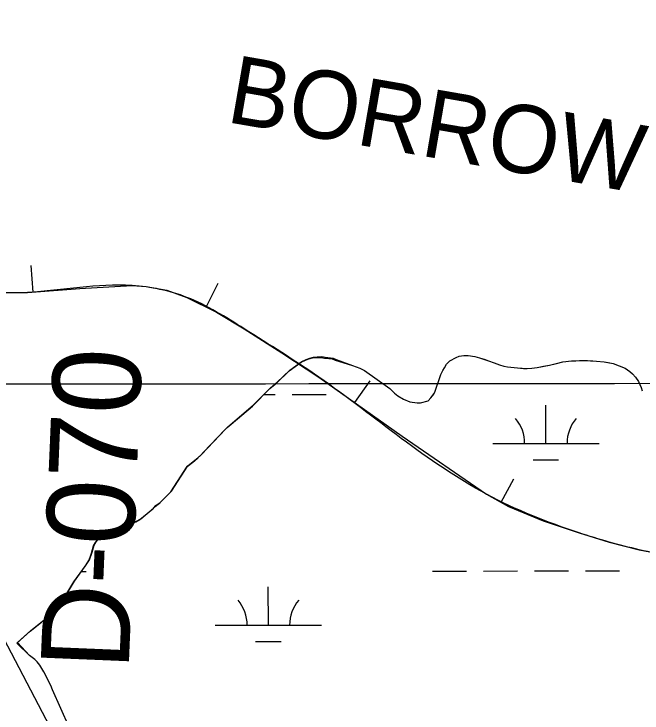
# Model space of a CAD drawing. Extents: x 3297753 to 3335611, y 652252 to 677623.
# Drawn here: x 3315020 to 3315611, y 666423 to 667081 of the extents above; entities that cross this region are included whole.
import ezdxf

# ---------------------------------------------------------------- set-up
doc = ezdxf.new("R2010")
doc.units = 0
for name, color, linetype in [('V-BORW-IDEN', 7, 'Continuous'), ('V-BORW-LINE', 7, 'Continuous'), ('V-GRID-MAJR', 7, 'Continuous'), ('V-RIVR-RANG-IDEN', 7, 'Continuous'), ('V-SITE-VEGE', 7, 'Continuous'), ('V-WETL-SWMP', 7, 'Continuous')]:
    doc.layers.add(name, color=color, linetype=linetype)

msp = doc.modelspace()

# ---------------------------------------------------------------- linework, layer by layer
at = {"layer": 'V-BORW-LINE'}
for p, q in [((3315037.644, 666819.2390000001), (3315035.7660000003, 666844.1680000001)), ((3315200.348, 666805.166), (3315211.592, 666827.4940000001)), ((3315340.392, 666715.147), (3315354.829, 666735.557)), ((3315477.995, 666621.366), (3315490.059, 666643.262))]:
    msp.add_line(p, q, dxfattribs=at)
for points in [[(3315014.196, 666818.958), (3315032.378, 666818.8420000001), (3315081.5330000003, 666822.544), (3315130.676, 666825.415), (3315143.825, 666824.63), (3315163.321, 666821.045), (3315182.324, 666814.242), (3315210.046, 666800.282), (3315236.272, 666784.6680000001), (3315271.577, 666761.98), (3315306.647, 666739.015), (3315385.079, 666683.54), (3315464.444, 666628.832), (3315485.137, 666617.43), (3315517.822, 666603.865), (3315551.4960000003, 666592.531), (3315579.659, 666583.848), (3315608.193, 666576.627), (3315639.64, 666570.502)], [(3315242.529, 665778.611), (3315066.2660000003, 666134.889), (3314908.696, 666501.012), (3314799.893, 666757.801), (3314862.326, 666715.356), (3314922.336, 666659.698), (3315093.238, 666333.568), (3315370.645, 665800.888)]]:
    msp.add_lwpolyline(points, dxfattribs=at)
msp.add_spline([(3316594.514, 666696.75), (3316619.39, 666637.892), (3316610.344, 666602.714), (3316582.321, 666576.586), (3316552.14, 666556.712), (3316464.934, 666509.648), (3316310.274, 666444.399), (3316271.399, 666436.7170000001), (3316232.863, 666434.329), (3316190.413, 666436.134), (3316144.586, 666448.667), (3316057.217, 666489.349), (3316012.9450000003, 666513.502), (3315935.534, 666546.069), (3315858.093, 666558.723), (3315732.395, 666560.459), (3315671.308, 666565.808), (3315608.193, 666576.627), (3315551.4960000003, 666592.531), (3315464.444, 666628.832), (3315306.647, 666739.015), (3315236.272, 666784.6680000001), (3315182.324, 666814.242), (3315130.676, 666825.415), (3315032.378, 666818.8420000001), (3314996.008, 666820.437), (3314963.4050000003, 666835.387), (3314946.532, 666856.631), (3314915.6410000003, 666913.129), (3314889.481, 666926.639), (3314849.571, 666936.035), (3314831.574, 666957.255), (3314812.466, 667015.126), (3314807.737, 667047.314), (3314811.075, 667139.746), (3314791.443, 667185.1190000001), (3314786.646, 667209.88), (3314779.612, 667234.031), (3314786.7600000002, 667268.4940000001), (3314818.7290000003, 667347.58), (3314826.6890000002, 667412.884), (3314836.81, 667455.735), (3314851.301, 667494.0650000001), (3315005.5160000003, 667468.406), (3315116.691, 667456.463), (3315167.0130000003, 667454.824), (3315206.055, 667449.236), (3315248.004, 667439.208), (3315319.563, 667433.405), (3315424.188, 667433.361), (3315653.332, 667412.77), (3315697.318, 667407.51), (3315734.85, 667398.8520000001), (3315811.659, 667384.159), (3315853.984, 667366.9400000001), (3315882.031, 667349.307), (3315904.619, 667329.083), (3315954.293, 667251.4940000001), (3315995.9250000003, 667240.448), (3316025.619, 667240.736), (3316087.679, 667231.92), (3316115.1, 667233.286), (3316171.403, 667246.736), (3316200.825, 667254.557), (3316229.639, 667259.214), (3316257.881, 667259.022), (3316293.913, 667252.133), (3316325.858, 667241.669), (3316360.054, 667225.853), (3316434.7090000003, 667206.615), (3316464.014, 667214.658), (3316490.495, 667228.604), (3316518.967, 667238.767), (3316541.498, 667215.955), (3316567.528, 667160.5920000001), (3316553.866, 667130.942), (3316534.592, 667106.011)], degree=3, dxfattribs=at)
at = {"layer": 'V-GRID-MAJR'}
msp.add_spline([(3301864.932, 666722.723), (3307122.83, 666726.164), (3312380.728, 666730.37), (3317638.625, 666735.341), (3322896.522, 666741.077), (3328154.418, 666747.577), (3333412.313, 666754.8420000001), (3333412.3140000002, 666754.8420000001)], degree=3, dxfattribs=at)
at = {"layer": 'V-SITE-VEGE'}
for p, q in [((3315294.498, 666755.7390000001), (3315297.906, 666757.162)), ((3315297.906, 666757.162), (3315301.326, 666757.899)), ((3315301.326, 666757.899), (3315304.977, 666758.415)), ((3315304.977, 666758.4150000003), (3315309.321, 666758.4810000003)), ((3315309.321, 666758.4810000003), (3315312.5330000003, 666757.844)), ((3315312.5330000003, 666757.844), (3315319.862, 666757.0430000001)), ((3315319.862, 666757.0430000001), (3315322.656, 666755.804)), ((3315429.875, 666754.487), (3315435.736, 666757.733)), ((3315435.736, 666757.733), (3315438.558, 666758.813)), ((3315438.558, 666758.813), (3315443.113, 666759.4560000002)), ((3315443.113, 666759.4560000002), (3315447.019, 666759.4500000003)), ((3315447.019, 666759.4500000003), (3315453.308, 666758.5710000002)), ((3315453.308, 666758.5710000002), (3315457.863, 666757.4800000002)), ((3315457.863, 666757.4800000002), (3315466.3170000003, 666754.647)), ((3315279.1010000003, 666745.667), (3315290.41, 666753.844)), ((3315290.41, 666753.844), (3315294.498, 666755.7390000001)), ((3315322.656, 666755.804), (3315338.327, 666750.0800000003)), ((3315424.6580000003, 666747.9890000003), (3315426.8310000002, 666751.2390000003)), ((3315426.8310000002, 666751.2390000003), (3315429.875, 666754.487)), ((3315466.3170000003, 666754.647), (3315471.519, 666752.468)), ((3315471.519, 666752.468), (3315476.723, 666750.725)), ((3315476.723, 666750.725), (3315480.626, 666749.636)), ((3315512.077, 666748.284), (3315523.794, 666750.432)), ((3315523.794, 666750.432), (3315536.164, 666753.451)), ((3315536.164, 666753.451), (3315544.407, 666754.522)), ((3315544.407, 666754.522), (3315548.5300000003, 666754.514)), ((3315548.5300000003, 666754.514), (3315556.339, 666754.938)), ((3315556.339, 666754.938), (3315567.8340000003, 666754.2660000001)), ((3315567.8340000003, 666754.2660000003), (3315574.992, 666753.605)), ((3315574.992, 666753.605), (3315583.448, 666752.0730000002)), ((3315583.448, 666752.0730000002), (3315594.9390000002, 666747.5000000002)), ((3315267.1550000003, 666734.2780000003), (3315279.1010000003, 666745.667)), ((3315338.327, 666750.0800000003), (3315345.0470000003, 666747.4670000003)), ((3315345.0470000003, 666747.4670000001), (3315349.382, 666745.507)), ((3315349.382, 666745.507), (3315373.434, 666728.332)), ((3315421.394, 666741.7040000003), (3315423.1350000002, 666745.388)), ((3315423.1350000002, 666745.388), (3315424.6580000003, 666747.9890000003)), ((3315480.626, 666749.636), (3315484.096, 666748.978)), ((3315484.096, 666748.9780000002), (3315493.42, 666747.8790000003)), ((3315493.42, 666747.8790000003), (3315502.532, 666747.215)), ((3315502.532, 666747.215), (3315507.086, 666747.6410000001)), ((3315507.086, 666747.6410000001), (3315512.077, 666748.284)), ((3315594.9390000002, 666747.5), (3315599.271, 666744.456)), ((3315599.271, 666744.456), (3315601.872, 666742.281)), ((3315416.163, 666726.0940000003), (3315421.394, 666741.7040000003)), ((3315601.872, 666742.281), (3315604.471, 666739.24)), ((3315604.471, 666739.24), (3315607.5, 666734.898)), ((3315261.06, 666729.1520000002), (3315267.1550000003, 666734.2780000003)), ((3315607.5, 666734.898), (3315609.878, 666729.2540000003)), ((3315244.6210000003, 666712.661), (3315261.06, 666729.1520000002)), ((3315373.434, 666728.332), (3315377.765, 666723.987)), ((3315377.765, 666723.9870000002), (3315380.799, 666721.5940000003)), ((3315414.857, 666723.2760000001), (3315416.163, 666726.0940000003)), ((3315609.878, 666729.2540000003), (3315610.74, 666726.2170000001)), ((3315380.799, 666721.5940000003), (3315386.215, 666718.332)), ((3315386.215, 666718.332), (3315392.286, 666715.938)), ((3315409.423, 666716.995), (3315412.031, 666719.594)), ((3315412.031, 666719.5940000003), (3315414.857, 666723.2760000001)), ((3315220.919, 666692.4000000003), (3315244.6210000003, 666712.661)), ((3315392.286, 666715.938), (3315399.007, 666714.8420000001)), ((3315399.007, 666714.8420000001), (3315402.262, 666715.053)), ((3315402.262, 666715.053), (3315409.423, 666716.995)), ((3315218.665, 666690.3070000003), (3315220.919, 666692.4000000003)), ((3315195.934, 666666.403), (3315218.665, 666690.3070000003)), ((3315192.7800000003, 666663.38), (3315195.934, 666666.403)), ((3315183.291, 666655.6880000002), (3315192.7800000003, 666663.38)), ((3315167.878, 666631.894), (3315183.291, 666655.6880000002)), ((3315157.065, 666621.2100000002), (3315167.878, 666631.894)), ((3315152.9930000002, 666618.1730000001), (3315157.065, 666621.2100000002)), ((3315138.778, 666605.833), (3315150.745, 666615.8520000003)), ((3315150.745, 666615.8520000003), (3315152.9930000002, 666618.1730000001)), ((3315134.926, 666603.488), (3315138.778, 666605.833)), ((3315111.489, 666595.8080000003), (3315122.1890000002, 666598.9460000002)), ((3315122.1890000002, 666598.9460000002), (3315125.149, 666599.9060000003)), ((3315125.149, 666599.906), (3315134.926, 666603.4879999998)), ((3315102.654, 666590.414), (3315106.498, 666593.216)), ((3315106.498, 666593.216), (3315111.489, 666595.8080000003)), ((3315096.802, 666584.147), (3315099.946, 666588.083)), ((3315099.946, 666588.083), (3315102.654, 666590.414)), ((3315093.069, 666574.257), (3315095.023, 666580.919)), ((3315095.023, 666580.919), (3315096.802, 666584.147)), ((3315090.662, 666567.13), (3315093.069, 666574.257)), ((3315087.535, 666562.2760000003), (3315090.662, 666567.13)), ((3315076.5640000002, 666547.017), (3315087.535, 666562.2760000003)), ((3315069.869, 666536.1640000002), (3315076.5640000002, 666547.017)), ((3315066.74, 666531.542), (3315069.869, 666536.1640000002)), ((3315060.901, 666524.5910000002), (3315064.268, 666528.7590000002)), ((3315064.268, 666528.7590000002), (3315066.74, 666531.542)), ((3315053.481, 666516.2460000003), (3315060.901, 666524.5910000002)), ((3315049.2090000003, 666511.605), (3315053.481, 666516.2460000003)), ((3315035.428, 666500.6460000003), (3315049.2090000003, 666511.605)), ((3315022.796, 666489.245), (3315035.428, 666500.6460000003)), ((3315034.031, 666477.09), (3315022.796, 666489.245)), ((3315036.751, 666475.2100000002), (3315034.031, 666477.09)), ((3315039.086, 666473.3220000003), (3315036.751, 666475.2100000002)), ((3315041.429, 666471.0520000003), (3315039.086, 666473.3220000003)), ((3315043.782, 666468.0130000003), (3315041.429, 666471.0520000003)), ((3315047.7260000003, 666461.537), (3315043.782, 666468.0130000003)), ((3315050.4990000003, 666456.198), (3315047.7260000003, 666461.537)), ((3315052.09, 666452.764), (3315050.4990000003, 666456.198)), ((3315054.071, 666448.948), (3315052.09, 666452.764)), ((3315055.6720000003, 666444.7440000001), (3315054.071, 666448.948)), ((3315071.591, 666409.621), (3315055.6720000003, 666444.7440000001))]:
    msp.add_line(p, q, dxfattribs=at)
at = {"layer": 'V-WETL-SWMP'}
for p, q in [((3315297.2362095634, 666756.4707428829), (3315300.655209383, 666757.2087423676)), ((3315300.655209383, 666757.2087423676), (3315304.307209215, 666757.7227418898)), ((3315304.307209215, 666757.7227418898), (3315308.6512090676, 666757.7897414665)), ((3315308.6512090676, 666757.7897414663), (3315311.8622090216, 666757.1527413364)), ((3315311.8622090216, 666757.1527413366), (3315315.7562089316, 666756.7557410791)), ((3315429.8733979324, 666754.4862807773), (3315435.735397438, 666757.7312793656)), ((3315435.735397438, 666757.7312793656), (3315438.5573972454, 666758.8112788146)), ((3315438.5573972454, 666758.8112788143), (3315443.113397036, 666759.4542782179)), ((3315443.113397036, 666759.4542782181), (3315447.0183969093, 666759.4482778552)), ((3315447.0183969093, 666759.4482778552), (3315453.307396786, 666758.5702775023)), ((3315453.307396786, 666758.5702775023), (3315457.8613967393, 666757.4782773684)), ((3315457.8613967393, 666757.4782773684), (3315463.0643967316, 666755.7352773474)), ((3315278.4322112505, 666744.974747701), (3315289.740210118, 666753.1537444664)), ((3315289.740210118, 666753.1537444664), (3315293.8282098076, 666755.0457435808)), ((3315293.8282098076, 666755.0457435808), (3315297.2362095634, 666756.4707428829)), ((3315315.7562089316, 666756.7557410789), (3315319.193208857, 666756.3507408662)), ((3315319.193208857, 666756.3507408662), (3315321.9854014, 666755.1122906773)), ((3315321.9854014, 666755.1122906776), (3315338.326401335, 666750.0782904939)), ((3315424.6573987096, 666747.9872829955), (3315426.8313983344, 666751.2382819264)), ((3315426.8313983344, 666751.2382819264), (3315429.8733979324, 666754.4862807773)), ((3315463.0643967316, 666755.7352773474), (3315466.3163967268, 666754.6452773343)), ((3315466.3163967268, 666754.6452773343), (3315471.51839676, 666752.4672774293)), ((3315471.51839676, 666752.4672774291), (3315476.7223967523, 666750.7242774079)), ((3315476.7223967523, 666750.7242774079), (3315480.6253967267, 666749.6332773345)), ((3315518.1513955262, 666749.356273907), (3315523.7933952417, 666750.4312730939)), ((3315523.7933952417, 666750.4312730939), (3315530.086394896, 666751.9402721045)), ((3315530.086394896, 666751.9402721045), (3315536.162394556, 666753.4492711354)), ((3315536.162394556, 666753.4492711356), (3315544.4073941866, 666754.5202700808)), ((3315544.4073941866, 666754.5202700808), (3315548.5283940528, 666754.5132696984)), ((3315548.5283940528, 666754.5132696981), (3315551.7823939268, 666754.7252693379)), ((3315551.7823939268, 666754.7252693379), (3315556.338393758, 666754.935268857)), ((3315556.338393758, 666754.935268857), (3315559.3743936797, 666754.7132686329)), ((3315559.3743936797, 666754.7132686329), (3315564.5803935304, 666754.4882682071)), ((3315564.5803935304, 666754.4882682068), (3315567.834393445, 666754.2652679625)), ((3315567.834393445, 666754.2652679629), (3315574.9913932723, 666753.6032674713)), ((3315574.9913932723, 666753.6032674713), (3315578.8943932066, 666752.9462672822)), ((3315578.8943932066, 666752.9462672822), (3315583.4483931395, 666752.0712670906)), ((3315583.4483931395, 666752.0712670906), (3315594.9383931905, 666747.498267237)), ((3315266.486212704, 666733.5847518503), (3315278.4322112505, 666744.974747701)), ((3315338.326401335, 666750.0782904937), (3315345.0464013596, 666747.4642905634)), ((3315345.0464013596, 666747.4642905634), (3315349.3824014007, 666745.5052906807)), ((3315349.3824014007, 666745.5052906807), (3315373.4324022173, 666728.3302930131)), ((3315421.3933994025, 666741.7022849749), (3315423.1343990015, 666745.3872838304)), ((3315423.1343990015, 666745.3872838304), (3315424.6573987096, 666747.9872829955)), ((3315480.6253967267, 666749.6332773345), (3315484.094396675, 666748.9772771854)), ((3315484.094396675, 666748.9772771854), (3315493.420396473, 666747.8772766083)), ((3315493.420396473, 666747.8772766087), (3315499.276396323, 666747.4342761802)), ((3315499.276396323, 666747.43427618), (3315502.530396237, 666747.2122759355)), ((3315502.530396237, 666747.2122759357), (3315507.086396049, 666747.6382753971)), ((3315507.086396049, 666747.6382753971), (3315512.0763958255, 666748.28127476)), ((3315512.0763958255, 666748.28127476), (3315518.1513955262, 666749.356273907)), ((3315594.9383931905, 666747.498267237), (3315599.271393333, 666744.4542676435)), ((3315599.271393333, 666744.4542676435), (3315601.871393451, 666742.2802679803)), ((3315416.1624010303, 666726.0922896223), (3315421.3933994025, 666741.7022849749)), ((3315601.871393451, 666742.2802679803), (3315604.46939365, 666739.239268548)), ((3315604.46939365, 666739.239268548), (3315607.4993939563, 666734.8962694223)), ((3315260.390213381, 666728.4597537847), (3315266.486212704, 666733.5847518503)), ((3315607.4993939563, 666734.8962694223), (3315609.8763944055, 666729.2522707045)), ((3315243.950215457, 666711.9697597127), (3315260.390213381, 666728.4597537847)), ((3315373.4324022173, 666728.3302930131), (3315377.7644024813, 666723.9842937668)), ((3315377.7644024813, 666723.9842937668), (3315380.797402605, 666721.5932941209)), ((3315414.856401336, 666723.274290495), (3315416.1624010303, 666726.0922896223)), ((3315609.8763944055, 666729.2522707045), (3315610.73939466, 666726.2142714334)), ((3315254.8416685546, 666722.89433512), (3315265.3557284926, 666722.9050334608)), ((3315281.355719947, 666722.921313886), (3315313.355702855, 666722.9538747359)), ((3315380.797402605, 666721.5932941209), (3315386.214402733, 666718.3312944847)), ((3315386.214402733, 666718.3312944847), (3315392.284402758, 666715.9352945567)), ((3315409.4234021, 666716.9922926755), (3315412.0304017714, 666719.59129174)), ((3315412.0304017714, 666719.59129174), (3315414.856401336, 666723.274290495)), ((3315223.861217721, 666694.7377661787), (3315243.950215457, 666711.9697597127)), ((3315392.284402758, 666715.9352945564), (3315399.0074026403, 666714.840294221)), ((3315399.0074026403, 666714.840294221), (3315402.2614025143, 666715.0512938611)), ((3315402.2614025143, 666715.0512938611), (3315409.4234021, 666716.9922926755)), ((3315520.2468404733, 666676.7343742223), (3315520.2102061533, 666712.7343507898)), ((3315217.994218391, 666689.6157680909), (3315220.249218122, 666691.7087673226)), ((3315220.249218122, 666691.7087673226), (3315223.861217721, 666694.7377661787)), ((3315197.965221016, 666668.4967755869), (3315217.994218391, 666689.6157680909)), ((3315470.246867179, 666676.6834978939), (3315570.2468137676, 666676.7852505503)), ((3315192.1092217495, 666662.6887776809), (3315195.264221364, 666665.7107765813)), ((3315195.264221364, 666665.7107765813), (3315197.965221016, 666668.4967755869)), ((3315182.6222227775, 666654.9957806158), (3315187.8172222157, 666659.1927790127)), ((3315187.8172222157, 666659.1927790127), (3315192.1092217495, 666662.6887776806)), ((3315508.2625497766, 666661.2911739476), (3315532.262536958, 666661.3155945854)), ((3315167.2082255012, 666631.2027883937), (3315182.6222227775, 666654.9957806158)), ((3315156.3952268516, 666620.5167922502), (3315167.2082255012, 666631.2027883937)), ((3315152.3262272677, 666617.4807934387), (3315156.3952268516, 666620.5167922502)), ((3315141.4952285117, 666607.9377969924), (3315150.074227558, 666615.1597942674)), ((3315150.074227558, 666615.1597942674), (3315152.3262272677, 666617.4807934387)), ((3315138.1082288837, 666605.1417980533), (3315141.4952285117, 666607.9377969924)), ((3315121.519230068, 666598.2538014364), (3315124.478229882, 666599.2148009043)), ((3315124.478229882, 666599.2148009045), (3315131.0732294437, 666601.6027996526)), ((3315131.0732294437, 666601.6027996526), (3315134.2562292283, 666602.7957990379)), ((3315134.2562292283, 666602.7957990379), (3315138.1082288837, 666605.1417980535)), ((3315101.9832315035, 666589.7208055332), (3315105.828231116, 666592.5238044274)), ((3315105.828231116, 666592.5238044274), (3315110.819230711, 666595.1168032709)), ((3315110.819230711, 666595.1168032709), (3315117.193230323, 666597.0438021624)), ((3315117.193230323, 666597.0438021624), (3315121.519230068, 666598.2538014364)), ((3315096.1332322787, 666583.4558077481), (3315099.275231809, 666587.3918064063)), ((3315099.2752318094, 666587.3918064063), (3315101.9832315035, 666589.7208055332)), ((3315092.3982333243, 666573.5648107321), (3315094.3542326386, 666580.2268087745)), ((3315094.3542326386, 666580.2268087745), (3315096.1332322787, 666583.4558077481)), ((3315091.0862337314, 666569.6568118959), (3315092.3982333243, 666573.5648107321)), ((3315086.8652346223, 666561.58681444), (3315089.992234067, 666566.4378128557)), ((3315089.992234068, 666566.4378128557), (3315091.0862337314, 666569.6568118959)), ((3315075.8942364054, 666546.3248195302), (3315086.8652346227, 666561.5868144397)), ((3315083.0061975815, 666556.218423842), (3315087.617258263, 666556.2231157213)), ((3315413.5250841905, 666556.5547357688), (3315445.525067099, 666556.587296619)), ((3315461.5250585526, 666556.6035770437), (3315493.525041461, 666556.6361378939)), ((3315509.5250329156, 666556.652418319), (3315541.525015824, 666556.6849791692)), ((3315557.525007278, 666556.7012595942), (3315589.5249901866, 666556.7338204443)), ((3315069.2002376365, 666535.4728230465), (3315075.8942364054, 666546.3248195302)), ((3315258.9848028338, 666505.6554673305), (3315258.9481685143, 666541.6554438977)), ((3315066.0692381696, 666530.8508245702), (3315069.200237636, 666535.4728230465)), ((3315060.2302390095, 666523.8998269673), (3315063.5972385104, 666528.068825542)), ((3315063.5972385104, 666528.068825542), (3315066.0692381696, 666530.8508245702)), ((3315055.28523969, 666518.335828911), (3315057.3072394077, 666520.6538281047)), ((3315057.3072394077, 666520.6538281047), (3315060.2302390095, 666523.8998269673)), ((3315048.5382406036, 666510.9128315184), (3315052.81224003, 666515.5528298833)), ((3315052.81224003, 666515.5528298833), (3315055.28523969, 666518.335828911)), ((3315034.757242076, 666499.9528357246), (3315048.5382406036, 666510.9128315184)), ((3315208.9848295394, 666505.6045910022), (3315308.9847761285, 666505.7063436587)), ((3315022.125971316, 666488.5520625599), (3315034.757242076, 666499.9528357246)), ((3315034.0299712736, 666477.0870624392), (3315022.125971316, 666488.5520625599)), ((3315247.0005121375, 666490.2122670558), (3315271.0004993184, 666490.2366876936)), ((3315036.7499713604, 666475.2060626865), (3315034.0299712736, 666477.0870624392)), ((3315039.08497146, 666473.3200629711), (3315036.7499713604, 666475.2060626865)), ((3315041.4269715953, 666471.0490633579), (3315039.08497146, 666473.3200629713)), ((3315043.780971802, 666468.0100639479), (3315041.4269715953, 666471.0490633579)), ((3315047.7249722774, 666461.5350653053), (3315043.780971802, 666468.0100639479)), ((3315050.497972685, 666456.1950664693), (3315047.7249722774, 666461.5350653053)), ((3315052.0889729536, 666452.7600672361), (3315050.497972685, 666456.1950664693)), ((3315054.069973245, 666448.9460680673), (3315052.0889729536, 666452.7600672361)), ((3315055.6719735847, 666444.7410690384), (3315054.069973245, 666448.9460680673)), ((3315071.590976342, 666409.6170769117), (3315055.6719735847, 666444.7410690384))]:
    msp.add_line(p, q, dxfattribs=at)
for centre, radius, start, end in [((3315465.0034507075, 666677.1529659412), 35.24628790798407, 359.28648001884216, 40.83013835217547), ((3315575.4892639, 666677.2653882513), 35.246287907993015, 139.28647683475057, 180.8301351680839), ((3315203.7414130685, 666506.0740590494), 35.24628790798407, 359.28648001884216, 40.83013835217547), ((3315314.227226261, 666506.1864813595), 35.246287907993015, 139.28647683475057, 180.8301351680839)]:
    msp.add_arc(centre, radius, start, end, dxfattribs=at)

# ---------------------------------------------------------------- texts
at = {"layer": 'V-BORW-IDEN'}
msp.add_text('BORROW PIT', height=63.999873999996, rotation=350.18328883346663, dxfattribs=at).set_placement((3315218.0292445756, 666979.5757696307))
at = {"layer": 'V-RIVR-RANG-IDEN'}
msp.add_text('D-070', height=82.999998, rotation=87.60805631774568, dxfattribs=at).set_placement((3315127.3985211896, 666462.5293032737))

doc.saveas('drawing.dxf')
